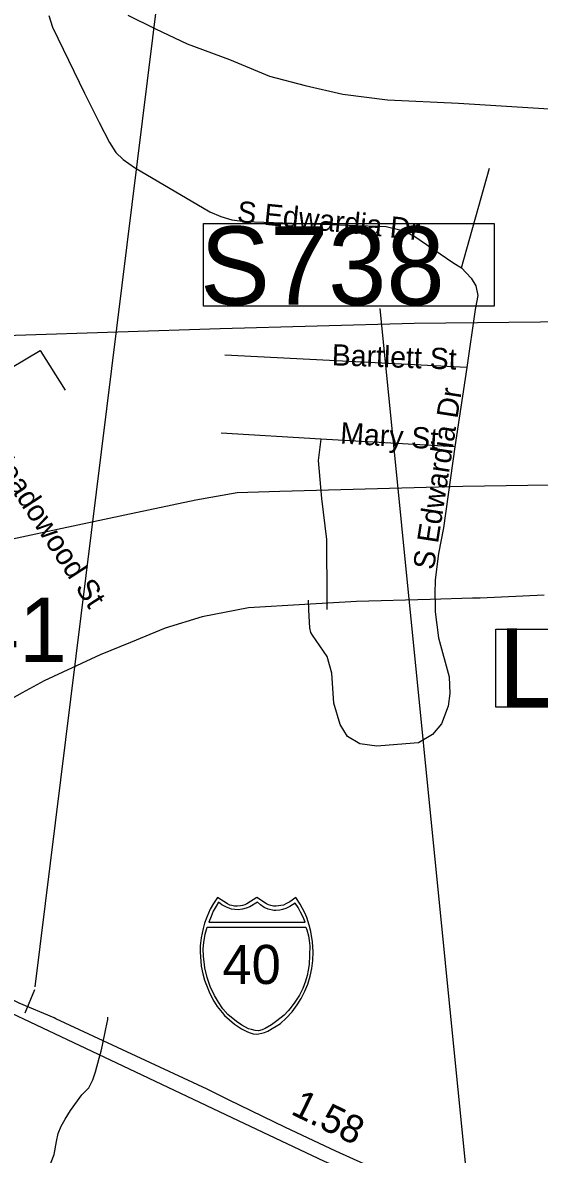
# Model space of a CAD drawing. Extents: x 1662474 to 1856135, y 779280 to 917889.
# Drawn here: x 1737968 to 1740276, y 839326 to 844386 of the extents above; entities that cross this region are included whole.
import ezdxf

# ---------------------------------------------------------------- set-up
doc = ezdxf.new("R2010")
doc.units = 0
for name, color, linetype in [('Cogo Default Point CELL', 7, 'Continuous'), ('Exist Hydrographic Misc Water Feature', 7, 'Continuous'), ('Exist Railroad Mainline', 7, 'Continuous'), ('Exist Road Non-System Type 51', 7, 'Continuous'), ('Exist Road Non-System Type 51 Label', 7, 'Continuous'), ('Exist Road Primary Interstate Divided Center Attributed', 7, 'Continuous'), ('Exist Road Primary Interstate Service Mileage Label', 7, 'Continuous'), ('Exist Road Primary Interstate Shield Number Label', 7, 'Continuous'), ('Exist Road Primary Interstate Structure Cantilever Sign Number Label', 7, 'Continuous'), ('Exist Road Primary Interstate Structure Ovrhead Sign CELL', 7, 'Continuous'), ('Exist Road Secondary Type 51 Undivided 4 Lane Attributed', 7, 'Continuous'), ('Exist Utilities Electrical Transmission Line', 7, 'Continuous'), ('Prop Roadway Culvert', 7, 'Continuous')]:
    doc.layers.add(name, color=color, linetype=linetype)

msp = doc.modelspace()

# ---------------------------------------------------------------- linework, layer by layer
at = {"layer": 'Exist Hydrographic Misc Water Feature'}
msp.add_lwpolyline([(1737886.7, 838842.8), (1737989.1, 839012.7), (1738001.2, 839036.3), (1738036.2, 839140.6), (1738054.5, 839187.9), (1738107.8, 839325.4), (1738118.7, 839383.5), (1738126.9, 839419.5), (1738139.2, 839451.2), (1738157.4, 839482.8), (1738181.8, 839522.5), (1738232.5, 839592.1), (1738263, 839623.4), (1738281.3, 839659.2), (1738293.4, 839695), (1738310, 839755.4), (1738318.4, 839787.3), (1738324.5, 839813.4), (1738339.3, 839887), (1738347.7, 839928.7), (1738347.9, 839939.3)], dxfattribs=at)
at = {"layer": 'Exist Railroad Mainline'}
msp.add_lwpolyline([(1738437.1, 844419.7), (1738560.5, 844358.4), (1738702, 844290.9), (1738891.3, 844220.8), (1739070.7, 844146.9), (1739230.5, 844105.2), (1739398.2, 844065.4), (1739598, 844041.3), (1739914.2, 844025.8), (1740344.3, 843999.3)], dxfattribs=at)
at = {"layer": 'Exist Road Non-System Type 51'}
for p, q in [((1739927.9, 843290.2), (1740053.5, 843735.4)), ((1739952.2, 842844.2), (1738870.4, 842899.7)), ((1739952.2, 842844.2), (1739899.1, 842488.7)), ((1739299.2, 842523.9), (1738854.4, 842549.8)), ((1739899.1, 842488.7), (1739299.2, 842523.9)), ((1739246.1, 841758.8), (1739245.1, 841803.4)), ((1739326.2, 841807.6), (1739327, 841762.2)), ((1739809.4, 841831.9), (1739810.2, 841785.5))]:
    msp.add_line(p, q, dxfattribs=at)
for points in [[(1738084, 844417.5), (1738101.4, 844365), (1738243.4, 844071.2), (1738309.8, 843939), (1738355.6, 843849.8), (1738384, 843805.2), (1738416.2, 843774.2), (1738467.8, 843737.7), (1738804.5, 843540.4), (1738853, 843518.9), (1738901.6, 843503.9), (1738962.5, 843497), (1739591.1, 843473.9), (1739664, 843456.6), (1739719.4, 843429.6), (1739800.5, 843375.2), (1739893.9, 843310.4), (1739927.9, 843290.2)], [(1739927.9, 843290.2), (1739972.1, 843243.2), (1739992.6, 843209.1), (1740001.9, 843165.8), (1739989.2, 843103.9), (1739952.2, 842844.2)], [(1737631.2, 842673.9), (1738045.9, 842919.9), (1738157, 842742.7)], [(1739299.2, 842523.9), (1739287.6, 842428.5), (1739295, 842342.7), (1739303.1, 842258.8), (1739324.6, 842075.2), (1739326.2, 841807.6)], [(1739899.1, 842488.7), (1739848.6, 842127.2), (1739826.2, 842012.5), (1739811, 841894.9), (1739809.4, 841831.9)], [(1739810.2, 841785.5), (1739811.2, 841751.9), (1739824.9, 841635.7), (1739873.2, 841461.4), (1739876.1, 841387.1), (1739868.2, 841330.1), (1739838.9, 841250.9), (1739799.1, 841203.1), (1739735.6, 841165.4), (1739642.5, 841158.5), (1739550.4, 841151.7), (1739473.5, 841161.1), (1739419.4, 841193.7), (1739386.9, 841248), (1739358.5, 841342.5), (1739349.1, 841477.7), (1739327.6, 841551.9), (1739263.2, 841646.7), (1739254.6, 841658.5), (1739250.4, 841679.5), (1739246.1, 841758.8)]]:
    msp.add_lwpolyline(points, dxfattribs=at)
at = {"layer": 'Exist Road Primary Interstate Divided Center Attributed'}
for points in [[(1737500.6, 840154.4), (1738414.6, 839721.6), (1738901.6, 839491.4), (1739314.5, 839295.9), (1739920.7, 839034.3), (1740734.3, 838647.5), (1741752.1, 838170.6)], [(1743464, 837722.9), (1743085.4, 837740.5), (1742959.6, 837754.7), (1742842.9, 837779.4), (1742728.8, 837809.2), (1742614.1, 837846.8), (1742502.6, 837888.3), (1742338, 837960.9), (1742143.5, 838052.9), (1741794, 838218.6), (1740934.2, 838617.7), (1740219.6, 838970.4), (1739930.3, 839085), (1739366.3, 839340.5), (1739141.8, 839445.6), (1738886.7, 839570.4), (1738791.6, 839616.9), (1738115.3, 839932.1), (1738107.7, 839935.6), (1737952, 840002.3), (1737762.7, 840095.7)]]:
    msp.add_lwpolyline(points, dxfattribs=at)
at = {"layer": 'Exist Road Primary Interstate Structure Cantilever Sign Number Label'}
msp.add_lwpolyline([(1740081.2, 841674.6), (1741644.1, 841674.6), (1741644.1, 841325.7), (1740081.2, 841325.7)], close=True, dxfattribs=at)
at = {"layer": 'Exist Road Primary Interstate Structure Ovrhead Sign CELL'}
for p, q in [((1738024.1, 840074.4), (1738612.4, 844832.1)), ((1739966.3, 839079.7), (1739564.3, 843108.5)), ((1737978.8, 839958), (1738022.4, 840063.2))]:
    msp.add_line(p, q, dxfattribs=at)
msp.add_lwpolyline([(1738776.2, 843487.4), (1740074, 843487.4), (1740074, 843118.7), (1738776.2, 843118.7)], close=True, dxfattribs=at)
at = {"layer": 'Exist Road Secondary Type 51 Undivided 4 Lane Attributed'}
msp.add_lwpolyline([(1740297.6, 841826.1), (1740011.1, 841813.3), (1739977.8, 841813.3), (1739788.4, 841806.4), (1739459.4, 841798.5), (1739228.9, 841785.1), (1738977.2, 841769), (1738769.7, 841728.9), (1738604.9, 841677.9), (1738449.9, 841615.2), (1738314, 841560), (1738230.3, 841520.3), (1738063.4, 841442.5), (1737965.3, 841389.5), (1737796.5, 841295.3), (1737555.2, 841169.8), (1737237.4, 841008.9), (1736983.2, 840883.2), (1736797.4, 840774.2)], dxfattribs=at)
at = {"layer": 'Exist Utilities Electrical Transmission Line'}
for points in [[(1740422, 843047.8), (1739717.3, 843041.2), (1738850.2, 843016.2), (1737935, 842987.8), (1736781.6, 842957.7), (1735796.4, 842932.2), (1734845.2, 842903.9), (1733966, 842879.2)], [(1740706.6, 842324.5), (1739933.6, 842312.6), (1739116.7, 842289), (1738926.3, 842283.1), (1738742, 842251.1), (1738424.8, 842184.3), (1738123.8, 842119.4), (1737726.7, 842035.4), (1737391.6, 841971), (1737269.2, 841946.3), (1737057, 841940.4), (1736172, 841919.6), (1735442.9, 841893.2), (1734633.8, 841867.7), (1733696.8, 841843.4)]]:
    msp.add_lwpolyline(points, dxfattribs=at)
at = {"layer": 'Prop Roadway Culvert'}
for points in [[(1739013.6, 839863.7), (1739023.1, 839864.6), (1739035.8, 839867.1), (1739048.2, 839871.1), (1739062.3, 839877.4), (1739083.1, 839888.9), (1739099.9, 839898.7), (1739119.2, 839911.7), (1739145.3, 839935.4), (1739171.4, 839962.9), (1739194.4, 839993.9), (1739212.6, 840022.9), (1739228.7, 840056.1), (1739242.1, 840087), (1739252.8, 840122.3), (1739259.9, 840156.5), (1739263.4, 840192.2), (1739265.8, 840231.8), (1739263.1, 840276.3), (1739255.4, 840321.9), (1739248.1, 840350.3), (1739237.1, 840384.2), (1739228.1, 840405.9), (1739207.2, 840444.3), (1739188.5, 840473.9), (1739161.3, 840454.7), (1739143.5, 840445.3), (1739132.7, 840440.4), (1739121.5, 840438.3), (1739101, 840435.8), (1739088.1, 840436.3), (1739076.2, 840439.1), (1739066.1, 840441.2), (1739057.8, 840445.3), (1739013.6, 840473.9), (1738969.3, 840445.3), (1738960, 840441), (1738950.5, 840439.1), (1738941.4, 840436.5), (1738926.2, 840435.8), (1738914.7, 840436.1), (1738902.8, 840438.3), (1738893.4, 840440.2), (1738882.9, 840445.3), (1738837.8, 840473.9), (1738820.1, 840448.2), (1738805.6, 840422.8), (1738790.2, 840386.9), (1738780.7, 840359), (1738773.9, 840336.2), (1738765.5, 840294.2), (1738761.2, 840257.6), (1738760.5, 840231.8), (1738765.2, 840167.3), (1738772.3, 840132.9), (1738779.5, 840105.1), (1738803.3, 840045.1), (1738821.3, 840011.5), (1738836.7, 839987.3), (1738858.3, 839960.2), (1738870, 839947.2), (1738914.8, 839908), (1738944.7, 839887.6), (1738968.6, 839874.7), (1738979.8, 839870.4), (1738997.4, 839865.5)], [(1738843.2, 840453.2), (1738832.2, 840436.2), (1738819.5, 840413.4), (1738809.3, 840389.7), (1738799, 840363.6), (1739230.5, 840363.4), (1739220.5, 840385.8), (1739209.7, 840408.4), (1739198.5, 840428.9), (1739184.8, 840448.8), (1739160.6, 840433.6), (1739143, 840425.3), (1739128.8, 840420.4), (1739116.8, 840417.7), (1739098.2, 840416.2), (1739089.9, 840416.7), (1739063.9, 840422.6), (1739046.4, 840429.7), (1739029.7, 840440.9), (1739016.2, 840453.6), (1738982, 840432.9), (1738966.8, 840426.2), (1738949.4, 840421.8), (1738930.3, 840419.4), (1738900.8, 840422.6), (1738877.8, 840430.5), (1738857.9, 840440.9)], [(1739233.1, 840342.1), (1739237.7, 840329.9), (1739244.1, 840302.9), (1739247.4, 840282), (1739250.8, 840258.1), (1739249.6, 840216.9), (1739247.7, 840174.3), (1739243.7, 840149.1), (1739238.5, 840126.2), (1739231.4, 840100.7), (1739219.8, 840066.9), (1739203.9, 840038.3), (1739184, 840006.4), (1739162.6, 839978.6), (1739153.2, 839967), (1739135.5, 839948.3), (1739103.3, 839922.5), (1739079.8, 839904.9), (1739051.6, 839888.2), (1739037.3, 839881.9), (1739020.6, 839878.4), (1739006.9, 839879.4), (1738990.3, 839883.8), (1738976.8, 839887.4), (1738947.4, 839903.4), (1738923.6, 839919.3), (1738883.8, 839951.9), (1738862.4, 839977), (1738842.3, 840006.4), (1738824.4, 840036.5), (1738805.3, 840076.2), (1738791.9, 840116.1), (1738782.1, 840159.2), (1738775.5, 840211.8), (1738774.8, 840243.9), (1738776.7, 840274.7), (1738779.7, 840290.9), (1738783.6, 840310.9), (1738791.4, 840341.9)]]:
    msp.add_lwpolyline(points, close=True, dxfattribs=at)

# ---------------------------------------------------------------- texts
at = {"layer": 'Cogo Default Point CELL'}
msp.add_text('1541', height=288, dxfattribs=at).set_placement((1737308.5, 841527.4))
at = {"layer": 'Exist Road Non-System Type 51 Label'}
for s, rotation, p in [('S Edwardia Dr', 354.2564, (1738923, 843494.8)), ('Bartlett St', 357.9877, (1739347.6, 842853.9)), ('S Edwardia Dr', 81.159, (1739804.7, 841936)), ('Mary St', 356.4982, (1739384.5, 842504.5)), ('Meadowood St', 303.1748, (1737802.2, 842469.1))]:
    msp.add_text(s, height=95, rotation=rotation, dxfattribs=at).set_placement(p)
at = {"layer": 'Exist Road Primary Interstate Service Mileage Label'}
msp.add_text('1.58', height=125, rotation=333.8513, dxfattribs=at).set_placement((1739160.9, 839508.3))
at = {"layer": 'Exist Road Primary Interstate Shield Number Label'}
msp.add_text('40', height=175, dxfattribs=at).set_placement((1738860.7, 840087.5))
at = {"layer": 'Exist Road Primary Interstate Structure Cantilever Sign Number Label'}
msp.add_text('L1033', height=350, dxfattribs=at).set_placement((1740093.7, 841327.7))
at = {"layer": 'Exist Road Primary Interstate Structure Ovrhead Sign CELL'}
msp.add_text('S738', height=350, dxfattribs=at).set_placement((1738760.1, 843124.8))

doc.saveas('drawing.dxf')
